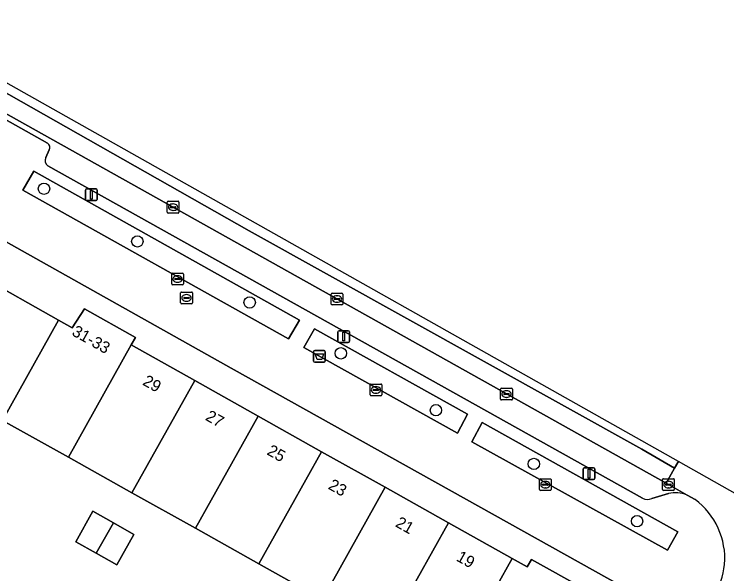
# Model space of a CAD drawing. Extents: x 163147 to 163550, y 380933 to 381639.
# Drawn here: x 163352.5 to 163413.5, y 381541.5 to 381589.4 of the extents above; entities that cross this region are included whole.
import ezdxf

# ---------------------------------------------------------------- set-up
doc = ezdxf.new("R2010")
doc.units = 0
for name, color, linetype in [('IMGEO_Afvalbak', 7, 'Continuous'), ('IMGEO_Boom', 7, 'Continuous'), ('IMGEO_Brandkraan', 7, 'Continuous'), ('IMGEO_Erf', 7, 'Continuous'), ('IMGEO_Groenvoorziening', 7, 'Continuous'), ('IMGEO_Kolk', 7, 'Continuous'), ('IMGEO_Lichtmast', 7, 'Continuous'), ('IMGEO_Pand', 7, 'Continuous'), ('IMGEO_Pand_nummerreeks', 7, 'Continuous'), ('IMGEO_Parkeervlak_open', 7, 'Continuous'), ('IMGEO_Rijbaan_lokaal_gesloten', 7, 'Continuous'), ('IMGEO_Rijbaan_lokaal_open', 7, 'Continuous'), ('IMGEO_Voetpad_open', 7, 'Continuous')]:
    doc.layers.add(name, color=color, linetype=linetype)

msp = doc.modelspace()

# ---------------------------------------------------------------- linework, layer by layer
at = {"layer": 'IMGEO_Afvalbak'}
for p, q in [((163378.142, 381559.696), (163378.142, 381560.496)), ((163378.142, 381560.496), (163378.142, 381559.696)), ((163378.242, 381560.596), (163379.032, 381560.596)), ((163379.032, 381560.596), (163378.242, 381560.596)), ((163379.132, 381560.496), (163379.132, 381559.696)), ((163379.132, 381559.696), (163379.132, 381560.496)), ((163379.032, 381559.596), (163378.242, 381559.596)), ((163378.242, 381559.596), (163379.032, 381559.596))]:
    msp.add_line(p, q, dxfattribs=at)
msp.add_lwpolyline([(163378.285, 381560.31), (163378.989, 381560.31), (163378.84, 381559.84), (163378.434, 381559.84), (163378.285, 381560.31)], dxfattribs=at)
for centre, start, end in [((163378.242, 381560.496), 90, 180), ((163378.242, 381560.496), 90, 180), ((163379.032, 381560.496), 0, 90), ((163379.032, 381560.496), 360, 90), ((163378.242, 381559.696), 180, 270), ((163378.242, 381559.696), 180, 270), ((163379.032, 381559.696), 270, 0), ((163379.032, 381559.696), 270, 0)]:
    msp.add_arc(centre, 0.1, start, end, dxfattribs=at)
at = {"layer": 'IMGEO_Boom'}
for centre in [(163355.054, 381574.456), (163363.05, 381569.947), (163372.665, 381564.722), (163380.472, 381560.364), (163388.617, 381555.491), (163397.005, 381550.894), (163405.837, 381545.994)]:
    msp.add_circle(centre, 0.489, dxfattribs=at)
at = {"layer": 'IMGEO_Brandkraan'}
for p, q in [((163366.757, 381564.687), (163366.757, 381565.539)), ((163366.832, 381565.613), (163367.684, 381565.613)), ((163367.245, 381565.393), (163367.27, 381565.393)), ((163367.758, 381565.539), (163367.758, 381564.687)), ((163367.684, 381564.613), (163366.832, 381564.613)), ((163367.016, 381565.107), (163367.016, 381565.119)), ((163367.454, 381565.07), (163367.056, 381565.07)), ((163367.059, 381565.156), (163367.457, 381565.156)), ((163367.268, 381564.833), (163367.243, 381564.833)), ((163367.5, 381565.119), (163367.5, 381565.107))]:
    msp.add_line(p, q, dxfattribs=at)
for points in [[(163366.757, 381564.687), (163366.757, 381565.539)], [(163366.832, 381565.613), (163367.684, 381565.613)], [(163367.758, 381565.539), (163367.758, 381564.687)], [(163367.684, 381564.613), (163366.832, 381564.613)]]:
    msp.add_lwpolyline(points, dxfattribs=at)
for centre, radius, start, end in [((163366.834, 381565.537), 0.0765, 91.55205, 178.44795), ((163366.834, 381565.537), 0.0765, 91.55205, 178.44795), ((163367.682, 381565.537), 0.0765, 1.55205, 88.44795), ((163367.682, 381565.537), 0.0765, 1.55205, 88.44795), ((163366.834, 381564.689), 0.0765, 181.55205, 268.44795), ((163366.834, 381564.689), 0.0765, 181.55205, 268.44795), ((163367.056, 381565.116), 0.0403, 85.87752, 175.75265), ((163367.053, 381565.106), 0.0366, 178.93798, 274.71019), ((163367.457, 381565.113), 0.043, 264.86636, 352.45326), ((163367.461, 381565.118), 0.0386, 1.73085, 96.63898), ((163367.682, 381564.689), 0.0765, 271.55205, 358.44795), ((163367.682, 381564.689), 0.0765, 271.55205, 358.44795)]:
    msp.add_arc(centre, radius, start, end, dxfattribs=at)
for centre, major_axis, ratio, start_param, end_param in [((163367.244, 381565.113), (-0.387, 0.002), 0.722429, 4.712389, 7.853982), ((163367.269, 381565.113), (-0.39, 0.002), 0.717154, 1.570796, 4.712389)]:
    msp.add_ellipse(centre, major_axis=major_axis, ratio=ratio, start_param=start_param, end_param=end_param, dxfattribs=at)
at = {"layer": 'IMGEO_Erf'}
msp.add_lwpolyline([(163389.772, 381533.219), (163384.335, 381536.26), (163378.897, 381539.301), (163373.46, 381542.342), (163368.022, 381545.383), (163362.584, 381548.424), (163357.147, 381551.465), (163351.494, 381554.627), (163344.686, 381558.434), (163341.996, 381559.951), (163335.192, 381563.765), (163329.483, 381566.965), (163323.994, 381570.042), (163318.505, 381573.12), (163313.016, 381576.197), (163307.526, 381579.274), (163306.339, 381577.158), (163301.172, 381580.046), (163302.358, 381582.169), (163302.037, 381582.351), (163296.548, 381585.428), (163291.473, 381588.273)], dxfattribs=at)
msp.add_lwpolyline([(163359.526, 381543.247), (163357.767, 381544.24), (163359.242, 381546.853), (163361.001, 381545.86), (163362.76, 381544.867), (163361.285, 381542.254)], close=True, dxfattribs=at)
at = {"layer": 'IMGEO_Groenvoorziening'}
for points in [[(163405.961, 381539.624), (163371.092, 381559.098), (163297.645, 381600.322)], [(163349.497, 381567.024), (163356.3, 381563.209), (163357.48, 381562.547), (163358.512, 381564.182), (163362.881, 381561.73), (163362.519, 381561.082), (163367.958, 381558.033), (163373.393, 381554.987), (163378.828, 381551.941), (163384.263, 381548.895), (163389.698, 381545.85), (163395.133, 381542.804), (163396.436, 381542.073), (163396.812, 381542.714), (163401.373, 381540.169), (163399.878, 381537.517), (163405.373, 381534.442), (163406.822, 381537.075)]]:
    msp.add_lwpolyline(points, dxfattribs=at)
for points in [[(163375.988, 381561.616), (163376.924, 381563.197), (163354.178, 381575.959), (163353.248, 381574.323)], [(163390.451, 381553.528), (163391.323, 381555.15), (163378.217, 381562.469), (163377.301, 381560.854)], [(163408.442, 381543.507), (163409.323, 381545.083), (163392.587, 381554.436), (163391.704, 381552.793)]]:
    msp.add_lwpolyline(points, close=True, dxfattribs=at)
at = {"layer": 'IMGEO_Kolk'}
for p, q in [((163365.61, 381572.45), (163365.61, 381573.302)), ((163365.685, 381573.376), (163366.537, 381573.376)), ((163366.098, 381573.156), (163366.123, 381573.156)), ((163366.611, 381573.302), (163366.611, 381572.45)), ((163365.869, 381572.87), (163365.869, 381572.882)), ((163366.307, 381572.833), (163365.909, 381572.833)), ((163365.912, 381572.919), (163366.31, 381572.919)), ((163366.121, 381572.596), (163366.096, 381572.596)), ((163366.353, 381572.882), (163366.353, 381572.87)), ((163366.537, 381572.376), (163365.685, 381572.376)), ((163365.988, 381566.3), (163365.988, 381567.152)), ((163366.063, 381567.226), (163366.915, 381567.226)), ((163366.989, 381567.152), (163366.989, 381566.3)), ((163366.247, 381566.72), (163366.247, 381566.732)), ((163366.685, 381566.683), (163366.287, 381566.683)), ((163366.29, 381566.769), (163366.688, 381566.769)), ((163366.499, 381566.446), (163366.474, 381566.446)), ((163366.476, 381567.006), (163366.501, 381567.006)), ((163366.731, 381566.732), (163366.731, 381566.72)), ((163366.915, 381566.226), (163366.063, 381566.226)), ((163379.643, 381564.585), (163379.643, 381565.437)), ((163379.718, 381565.511), (163380.57, 381565.511)), ((163380.131, 381565.291), (163380.156, 381565.291)), ((163380.644, 381565.437), (163380.644, 381564.585)), ((163379.902, 381565.005), (163379.902, 381565.017)), ((163380.34, 381564.968), (163379.942, 381564.968)), ((163379.945, 381565.054), (163380.343, 381565.054)), ((163380.154, 381564.731), (163380.129, 381564.731)), ((163380.386, 381565.017), (163380.386, 381565.005)), ((163380.57, 381564.511), (163379.718, 381564.511)), ((163382.979, 381556.81), (163382.979, 381557.662)), ((163383.054, 381557.736), (163383.906, 381557.736)), ((163383.467, 381557.516), (163383.492, 381557.516)), ((163383.98, 381557.662), (163383.98, 381556.81)), ((163394.157, 381556.445), (163394.157, 381557.297)), ((163394.232, 381557.371), (163395.084, 381557.371)), ((163395.158, 381557.297), (163395.158, 381556.445)), ((163383.906, 381556.736), (163383.054, 381556.736)), ((163383.238, 381557.23), (163383.238, 381557.242)), ((163383.676, 381557.193), (163383.278, 381557.193)), ((163383.281, 381557.279), (163383.679, 381557.279)), ((163383.49, 381556.956), (163383.465, 381556.956)), ((163383.722, 381557.242), (163383.722, 381557.23)), ((163394.416, 381556.865), (163394.416, 381556.877)), ((163394.854, 381556.828), (163394.456, 381556.828)), ((163394.459, 381556.914), (163394.857, 381556.914)), ((163394.645, 381557.151), (163394.67, 381557.151)), ((163394.9, 381556.877), (163394.9, 381556.865)), ((163395.084, 381556.371), (163394.232, 381556.371)), ((163394.668, 381556.591), (163394.643, 381556.591)), ((163397.486, 381548.697), (163397.486, 381549.549)), ((163397.561, 381549.623), (163398.413, 381549.623)), ((163397.974, 381549.403), (163397.999, 381549.403)), ((163398.487, 381549.549), (163398.487, 381548.697)), ((163408.023, 381548.704), (163408.023, 381549.556)), ((163408.098, 381549.63), (163408.95, 381549.63)), ((163408.511, 381549.41), (163408.536, 381549.41)), ((163409.024, 381549.556), (163409.024, 381548.704)), ((163397.745, 381549.117), (163397.745, 381549.129)), ((163398.183, 381549.08), (163397.785, 381549.08)), ((163397.788, 381549.166), (163398.186, 381549.166)), ((163397.997, 381548.843), (163397.972, 381548.843)), ((163398.229, 381549.129), (163398.229, 381549.117)), ((163408.282, 381549.124), (163408.282, 381549.136)), ((163408.72, 381549.087), (163408.322, 381549.087)), ((163408.325, 381549.173), (163408.723, 381549.173)), ((163408.534, 381548.85), (163408.509, 381548.85)), ((163408.766, 381549.136), (163408.766, 381549.124)), ((163398.413, 381548.623), (163397.561, 381548.623)), ((163408.95, 381548.63), (163408.098, 381548.63))]:
    msp.add_line(p, q, dxfattribs=at)
for points in [[(163365.61, 381572.45), (163365.61, 381573.302)], [(163365.685, 381573.376), (163366.537, 381573.376)], [(163366.611, 381573.302), (163366.611, 381572.45)], [(163366.537, 381572.376), (163365.685, 381572.376)], [(163365.988, 381566.3), (163365.988, 381567.152)], [(163366.063, 381567.226), (163366.915, 381567.226)], [(163366.989, 381567.152), (163366.989, 381566.3)], [(163366.915, 381566.226), (163366.063, 381566.226)], [(163379.643, 381564.585), (163379.643, 381565.437)], [(163379.718, 381565.511), (163380.57, 381565.511)], [(163380.644, 381565.437), (163380.644, 381564.585)], [(163380.57, 381564.511), (163379.718, 381564.511)], [(163382.979, 381556.81), (163382.979, 381557.662)], [(163383.054, 381557.736), (163383.906, 381557.736)], [(163383.98, 381557.662), (163383.98, 381556.81)], [(163394.157, 381556.445), (163394.157, 381557.297)], [(163394.232, 381557.371), (163395.084, 381557.371)], [(163395.158, 381557.297), (163395.158, 381556.445)], [(163383.906, 381556.736), (163383.054, 381556.736)], [(163395.084, 381556.371), (163394.232, 381556.371)], [(163397.486, 381548.697), (163397.486, 381549.549)], [(163397.561, 381549.623), (163398.413, 381549.623)], [(163398.487, 381549.549), (163398.487, 381548.697)], [(163408.023, 381548.704), (163408.023, 381549.556)], [(163408.098, 381549.63), (163408.95, 381549.63)], [(163409.024, 381549.556), (163409.024, 381548.704)], [(163398.413, 381548.623), (163397.561, 381548.623)], [(163408.95, 381548.63), (163408.098, 381548.63)]]:
    msp.add_lwpolyline(points, dxfattribs=at)
for centre, radius, start, end in [((163365.687, 381573.3), 0.0765, 91.55205, 178.44795), ((163365.687, 381573.3), 0.0765, 91.55205, 178.44795), ((163366.535, 381573.3), 0.0765, 1.55205, 88.44795), ((163366.535, 381573.3), 0.0765, 1.55205, 88.44795), ((163365.909, 381572.879), 0.0403, 85.87752, 175.75265), ((163365.906, 381572.869), 0.0366, 178.93798, 274.71019), ((163366.31, 381572.876), 0.043, 264.86636, 352.45326), ((163366.314, 381572.881), 0.0386, 1.73085, 96.63898), ((163365.687, 381572.452), 0.0765, 181.55205, 268.44795), ((163365.687, 381572.452), 0.0765, 181.55205, 268.44795), ((163366.535, 381572.452), 0.0765, 271.55205, 358.44795), ((163366.535, 381572.452), 0.0765, 271.55205, 358.44795), ((163366.065, 381567.15), 0.0765, 91.55205, 178.44795), ((163366.065, 381567.15), 0.0765, 91.55205, 178.44795), ((163366.913, 381567.15), 0.0765, 1.55205, 88.44795), ((163366.913, 381567.15), 0.0765, 1.55205, 88.44795), ((163366.287, 381566.729), 0.0403, 85.87752, 175.75265), ((163366.284, 381566.719), 0.0366, 178.93798, 274.71019), ((163366.688, 381566.726), 0.043, 264.86636, 352.45326), ((163366.692, 381566.731), 0.0386, 1.73085, 96.63898), ((163366.065, 381566.302), 0.0765, 181.55205, 268.44795), ((163366.065, 381566.302), 0.0765, 181.55205, 268.44795), ((163366.913, 381566.302), 0.0765, 271.55205, 358.44795), ((163366.913, 381566.302), 0.0765, 271.55205, 358.44795), ((163379.72, 381565.435), 0.0765, 91.55205, 178.44795), ((163379.72, 381565.435), 0.0765, 91.55205, 178.44795), ((163380.568, 381565.435), 0.0765, 1.55205, 88.44795), ((163380.568, 381565.435), 0.0765, 1.55205, 88.44795), ((163379.942, 381565.014), 0.0403, 85.87752, 175.75265), ((163379.939, 381565.004), 0.0366, 178.93798, 274.71019), ((163380.343, 381565.011), 0.043, 264.86636, 352.45326), ((163380.347, 381565.016), 0.0386, 1.73085, 96.63898), ((163379.72, 381564.587), 0.0765, 181.55205, 268.44795), ((163379.72, 381564.587), 0.0765, 181.55205, 268.44795), ((163380.568, 381564.587), 0.0765, 271.55205, 358.44795), ((163380.568, 381564.587), 0.0765, 271.55205, 358.44795), ((163383.056, 381557.66), 0.0765, 91.55205, 178.44795), ((163383.056, 381557.66), 0.0765, 91.55205, 178.44795), ((163383.904, 381557.66), 0.0765, 1.55205, 88.44795), ((163383.904, 381557.66), 0.0765, 1.55205, 88.44795), ((163394.234, 381557.295), 0.0765, 91.55205, 178.44795), ((163394.234, 381557.295), 0.0765, 91.55205, 178.44795), ((163395.082, 381557.295), 0.0765, 1.55205, 88.44795), ((163395.082, 381557.295), 0.0765, 1.55205, 88.44795), ((163383.056, 381556.812), 0.0765, 181.55205, 268.44795), ((163383.056, 381556.812), 0.0765, 181.55205, 268.44795), ((163383.278, 381557.239), 0.0403, 85.87752, 175.75265), ((163383.275, 381557.229), 0.0366, 178.93798, 274.71019), ((163383.679, 381557.236), 0.043, 264.86636, 352.45326), ((163383.683, 381557.241), 0.0386, 1.73085, 96.63898), ((163383.904, 381556.812), 0.0765, 271.55205, 358.44795), ((163383.904, 381556.812), 0.0765, 271.55205, 358.44795), ((163394.456, 381556.874), 0.0403, 85.87752, 175.75265), ((163394.453, 381556.864), 0.0366, 178.93798, 274.71019), ((163394.857, 381556.871), 0.043, 264.86636, 352.45326), ((163394.861, 381556.876), 0.0386, 1.73085, 96.63898), ((163394.234, 381556.447), 0.0765, 181.55205, 268.44795), ((163394.234, 381556.447), 0.0765, 181.55205, 268.44795), ((163395.082, 381556.447), 0.0765, 271.55205, 358.44795), ((163395.082, 381556.447), 0.0765, 271.55205, 358.44795), ((163397.563, 381549.547), 0.0765, 91.55205, 178.44795), ((163397.563, 381549.547), 0.0765, 91.55205, 178.44795), ((163398.411, 381549.547), 0.0765, 1.55205, 88.44795), ((163398.411, 381549.547), 0.0765, 1.55205, 88.44795), ((163408.1, 381549.554), 0.0765, 91.55205, 178.44795), ((163408.1, 381549.554), 0.0765, 91.55205, 178.44795), ((163408.948, 381549.554), 0.0765, 1.55205, 88.44795), ((163408.948, 381549.554), 0.0765, 1.55205, 88.44795), ((163397.785, 381549.126), 0.0403, 85.87752, 175.75265), ((163397.782, 381549.116), 0.0366, 178.93798, 274.71019), ((163398.186, 381549.123), 0.043, 264.86636, 352.45326), ((163398.19, 381549.128), 0.0386, 1.73085, 96.63898), ((163408.322, 381549.133), 0.0403, 85.87752, 175.75265), ((163408.319, 381549.123), 0.0366, 178.93798, 274.71019), ((163408.723, 381549.13), 0.043, 264.86636, 352.45326), ((163408.727, 381549.135), 0.0386, 1.73085, 96.63898), ((163397.563, 381548.699), 0.0765, 181.55205, 268.44795), ((163397.563, 381548.699), 0.0765, 181.55205, 268.44795), ((163398.411, 381548.699), 0.0765, 271.55205, 358.44795), ((163398.411, 381548.699), 0.0765, 271.55205, 358.44795), ((163408.1, 381548.706), 0.0765, 181.55205, 268.44795), ((163408.1, 381548.706), 0.0765, 181.55205, 268.44795), ((163408.948, 381548.706), 0.0765, 271.55205, 358.44795), ((163408.948, 381548.706), 0.0765, 271.55205, 358.44795)]:
    msp.add_arc(centre, radius, start, end, dxfattribs=at)
for centre, major_axis, ratio, start_param, end_param in [((163366.097, 381572.876), (-0.387, 0.002), 0.722429, 4.712389, 7.853982), ((163366.122, 381572.876), (-0.39, 0.002), 0.717154, 1.570796, 4.712389), ((163366.475, 381566.726), (-0.387, 0.002), 0.722429, 4.712389, 7.853982), ((163366.5, 381566.726), (-0.39, 0.002), 0.717154, 1.570796, 4.712389), ((163380.13, 381565.011), (-0.387, 0.002), 0.722429, 4.712389, 7.853982), ((163380.155, 381565.011), (-0.39, 0.002), 0.717154, 1.570796, 4.712389), ((163383.466, 381557.236), (-0.387, 0.002), 0.722429, 4.712389, 7.853982), ((163383.491, 381557.236), (-0.39, 0.002), 0.717154, 1.570796, 4.712389), ((163394.644, 381556.871), (-0.387, 0.002), 0.722429, 4.712389, 7.853982), ((163394.669, 381556.871), (-0.39, 0.002), 0.717154, 1.570796, 4.712389), ((163397.973, 381549.123), (-0.387, 0.002), 0.722429, 4.712389, 7.853982), ((163397.998, 381549.123), (-0.39, 0.002), 0.717154, 1.570796, 4.712389), ((163408.51, 381549.13), (-0.387, 0.002), 0.722429, 4.712389, 7.853982), ((163408.535, 381549.13), (-0.39, 0.002), 0.717154, 1.570796, 4.712389)]:
    msp.add_ellipse(centre, major_axis=major_axis, ratio=ratio, start_param=start_param, end_param=end_param, dxfattribs=at)
at = {"layer": 'IMGEO_Lichtmast'}
for p, q in [((163358.719, 381574.442), (163359.509, 381574.442)), ((163359.509, 381574.442), (163358.719, 381574.442)), ((163358.619, 381573.542), (163358.619, 381574.342)), ((163358.619, 381574.342), (163358.619, 381573.542)), ((163359.609, 381574.342), (163359.609, 381573.542)), ((163359.609, 381573.542), (163359.609, 381574.342)), ((163359.509, 381573.442), (163358.719, 381573.442)), ((163358.719, 381573.442), (163359.509, 381573.442)), ((163380.219, 381561.397), (163380.219, 381562.197)), ((163380.219, 381562.197), (163380.219, 381561.397)), ((163380.319, 381562.297), (163381.109, 381562.297)), ((163381.109, 381562.297), (163380.319, 381562.297)), ((163381.209, 381562.197), (163381.209, 381561.397)), ((163381.209, 381561.397), (163381.209, 381562.197)), ((163381.109, 381561.297), (163380.319, 381561.297)), ((163380.319, 381561.297), (163381.109, 381561.297)), ((163401.222, 381549.666), (163401.222, 381550.466)), ((163401.222, 381550.466), (163401.222, 381549.666)), ((163401.322, 381550.566), (163402.112, 381550.566)), ((163402.112, 381550.566), (163401.322, 381550.566)), ((163402.212, 381550.466), (163402.212, 381549.666)), ((163402.212, 381549.666), (163402.212, 381550.466)), ((163402.112, 381549.566), (163401.322, 381549.566)), ((163401.322, 381549.566), (163402.112, 381549.566))]:
    msp.add_line(p, q, dxfattribs=at)
for points in [[(163359.039, 381574.317), (163359.189, 381574.317), (163359.189, 381573.567), (163359.039, 381573.567), (163359.039, 381574.317)], [(163380.639, 381562.172), (163380.789, 381562.172), (163380.789, 381561.422), (163380.639, 381561.422), (163380.639, 381562.172)], [(163401.642, 381550.441), (163401.792, 381550.441), (163401.792, 381549.691), (163401.642, 381549.691), (163401.642, 381550.441)]]:
    msp.add_lwpolyline(points, dxfattribs=at)
for centre, start, end in [((163358.719, 381574.342), 90, 180), ((163358.719, 381574.342), 90, 180), ((163359.509, 381574.342), 0, 90), ((163359.509, 381574.342), 360, 90), ((163358.719, 381573.542), 180, 270), ((163358.719, 381573.542), 180, 270), ((163359.509, 381573.542), 270, 0), ((163359.509, 381573.542), 270, 0), ((163380.319, 381562.197), 90, 180), ((163380.319, 381562.197), 90, 180), ((163381.109, 381562.197), 0, 90), ((163381.109, 381562.197), 360, 90), ((163380.319, 381561.397), 180, 270), ((163380.319, 381561.397), 180, 270), ((163381.109, 381561.397), 270, 0), ((163381.109, 381561.397), 270, 0), ((163401.322, 381550.466), 90, 180), ((163401.322, 381550.466), 90, 180), ((163402.112, 381550.466), 0, 90), ((163402.112, 381550.466), 360, 90), ((163401.322, 381549.666), 180, 270), ((163401.322, 381549.666), 180, 270), ((163402.112, 381549.666), 270, 0), ((163402.112, 381549.666), 270, 0)]:
    msp.add_arc(centre, 0.1, start, end, dxfattribs=at)
at = {"layer": 'IMGEO_Pand'}
for points in [[(163356.3, 381563.209), (163349.497, 381567.024), (163346.054, 381560.877), (163344.686, 381558.434), (163351.494, 381554.627)], [(163362.519, 381561.082), (163362.881, 381561.73), (163358.512, 381564.182), (163357.48, 381562.547), (163356.3, 381563.209), (163351.494, 381554.627), (163357.147, 381551.465)], [(163367.958, 381558.033), (163362.519, 381561.082), (163357.147, 381551.465), (163362.584, 381548.424)], [(163373.393, 381554.987), (163367.958, 381558.033), (163362.584, 381548.424), (163368.022, 381545.383)], [(163378.828, 381551.941), (163373.393, 381554.987), (163368.022, 381545.383), (163373.46, 381542.342)], [(163384.263, 381548.895), (163378.828, 381551.941), (163373.46, 381542.342), (163378.897, 381539.301)], [(163389.698, 381545.85), (163384.263, 381548.895), (163378.897, 381539.301), (163384.335, 381536.26)], [(163361.001, 381545.86), (163359.242, 381546.853), (163357.767, 381544.24), (163359.526, 381543.247)], [(163362.76, 381544.867), (163361.001, 381545.86), (163359.526, 381543.247), (163361.285, 381542.254)], [(163395.133, 381542.804), (163389.698, 381545.85), (163384.335, 381536.26), (163389.772, 381533.219)], [(163399.474, 381537.743), (163399.878, 381537.517), (163401.373, 381540.169), (163396.812, 381542.714), (163396.436, 381542.073), (163395.133, 381542.804), (163389.772, 381533.219), (163395.21, 381530.178)]]:
    msp.add_lwpolyline(points, close=True, dxfattribs=at)
at = {"layer": 'IMGEO_Parkeervlak_open'}
for points in [[(163410.118, 381548.234), (163408.327, 381549.251), (163320.444, 381598.455)], [(163346.84, 381583.123), (163355.355, 381578.363)], [(163355.501, 381577.782), (163355.205, 381577.135)], [(163355.375, 381576.423), (163406.311, 381547.954)], [(163407.112, 381547.927), (163408.523, 381548.366)]]:
    msp.add_lwpolyline(points, dxfattribs=at)
for centre, radius, start, end in [((163355.117, 381577.994), 0.439, 331.09533, 57.11634), ((163355.693, 381576.875), 0.553, 151.972, 234.88551), ((163409.11, 381545.752), 2.679, 67.88836, 102.64976), ((163406.745, 381548.942), 1.079, 246.27283, 289.866)]:
    msp.add_arc(centre, radius, start, end, dxfattribs=at)
at = {"layer": 'IMGEO_Rijbaan_lokaal_gesloten'}
for points in [[(163409.378, 381551.108), (163313.499, 381605.127), (163296.892, 381616.034), (163284.126, 381624.419), (163278.878, 381628.545)], [(163289.05, 381617.36), (163290.58, 381616.377), (163290.777, 381616.251), (163298.472, 381612.215), (163300.448, 381611.324), (163301.975, 381610.635), (163331.989, 381593.869), (163347.135, 381585.287), (163372.615, 381570.85), (163406.236, 381552.161), (163409.048, 381550.525), (163409.328, 381551.02), (163409.378, 381551.108)], [(163301.837, 381608.855), (163315.949, 381600.944), (163320.444, 381598.455), (163408.327, 381549.251), (163409.048, 381550.525), (163406.236, 381552.161), (163372.615, 381570.85), (163347.135, 381585.287)]]:
    msp.add_lwpolyline(points, dxfattribs=at)
at = {"layer": 'IMGEO_Rijbaan_lokaal_open'}
for points in [[(163409.378, 381551.108), (163409.328, 381551.02), (163409.048, 381550.525), (163408.327, 381549.251), (163410.118, 381548.234), (163410.806, 381547.858)], [(163424.732, 381540.058), (163426.583, 381538.996), (163427.603, 381538.428), (163428.342, 381539.709), (163429.034, 381540.936), (163418.634, 381545.893), (163409.378, 381551.108)]]:
    msp.add_lwpolyline(points, dxfattribs=at)
for centre, radius, start, end in [((163407.016, 381542.779), 6.337, 355.64656, 53.27085), ((163404.639, 381543.411), 8.767, 333.28212, 352.70329)]:
    msp.add_arc(centre, radius, start, end, dxfattribs=at)
at = {"layer": 'IMGEO_Voetpad_open'}
for points in [[(163299.241, 381609.999), (163298.734, 381610.132), (163298.144, 381610.261), (163292.447, 381605.644), (163291.519, 381603.953), (163297.645, 381600.322), (163371.092, 381559.098), (163405.961, 381539.624)], [(163355.355, 381578.363), (163346.84, 381583.123)], [(163355.205, 381577.135), (163355.501, 381577.782)], [(163406.311, 381547.954), (163355.375, 381576.423)], [(163408.523, 381548.366), (163407.112, 381547.927)], [(163410.806, 381547.858), (163410.118, 381548.234)]]:
    msp.add_lwpolyline(points, dxfattribs=at)
for points in [[(163375.988, 381561.616), (163353.248, 381574.323), (163354.178, 381575.959), (163376.924, 381563.197)], [(163390.451, 381553.528), (163377.301, 381560.854), (163378.217, 381562.469), (163391.323, 381555.15)], [(163392.587, 381554.436), (163409.323, 381545.083), (163408.442, 381543.507), (163391.704, 381552.793)]]:
    msp.add_lwpolyline(points, close=True, dxfattribs=at)
for centre, radius, start, end in [((163355.117, 381577.994), 0.439, 331.09533, 57.11634), ((163355.693, 381576.875), 0.553, 151.972, 234.88551), ((163409.11, 381545.752), 2.679, 67.88836, 102.64976), ((163406.745, 381548.942), 1.079, 246.27283, 289.866), ((163407.016, 381542.779), 6.337, 355.64656, 53.27085), ((163404.639, 381543.411), 8.767, 333.28212, 352.70329)]:
    msp.add_arc(centre, radius, start, end, dxfattribs=at)

# ---------------------------------------------------------------- texts
at = {"layer": 'IMGEO_Pand_nummerreeks'}
for s, rotation, p in [('31-33', 330.69894, (163357.364, 381561.96)), ('29', 330.73332, (163363.426, 381557.708)), ('27', 330.73332, (163368.801, 381554.696)), ('25', 330.73332, (163374.07, 381551.743)), ('23', 330.73332, (163379.318, 381548.801)), ('21', 330.73332, (163385.069, 381545.578)), ('19', 330.73332, (163390.281, 381542.656))]:
    msp.add_text(s, height=1, rotation=rotation, dxfattribs=at).set_placement(p)

doc.saveas('drawing.dxf')
